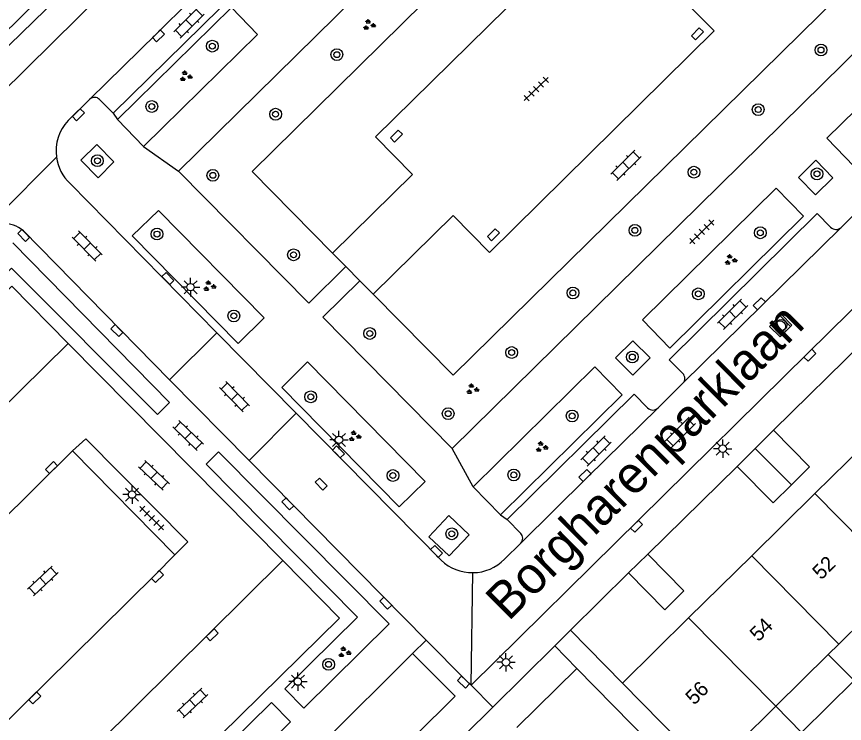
# Model space of a CAD drawing. Extents: x 128000 to 131008, y 398996 to 402500.
# Drawn here: x 129479.5 to 129535.6, y 399295.9 to 399343.7 of the extents above; entities that cross this region are included whole.
import ezdxf

# ---------------------------------------------------------------- set-up
doc = ezdxf.new("R2010")
doc.units = 0
for name, color, linetype in [('gg-afsc-erfafscheiding', 7, 'Continuous'), ('gg-anno-huisnummerreeks BGT', 7, 'Continuous'), ('gg-anno-openbare ruimte label', 7, 'Continuous'), ('gg-bbg-bijgebouw', 7, 'Continuous'), ('gg-bbg-gedigitaliseerde bebouwing', 7, 'Continuous'), ('gg-bbg-hoofdgebouw', 7, 'Continuous'), ('gg-bbg-luifel en loopbrug', 7, 'Continuous'), ('gg-bbg-tussenscheiding', 7, 'Continuous'), ('gg-knt-verharding', 7, 'Continuous'), ('gg-knt-verharding nz', 7, 'Continuous'), ('gt-grn-weggrens', 7, 'Continuous'), ('gt-symb-boom', 7, 'Continuous'), ('gt-symb-groenvak', 7, 'Continuous'), ('gt-symb-klinker verharding', 7, 'Continuous'), ('gt-symb-kolk', 7, 'Continuous'), ('gt-symb-kolk center center', 7, 'Continuous'), ('gt-symb-lichtmast', 7, 'Continuous'), ('gt-symb-rioolschacht', 7, 'Continuous'), ('gt-symb-tegel verharding', 7, 'Continuous')]:
    doc.layers.add(name, color=color, linetype=linetype)

# ---------------------------------------------------------------- blocks, each defined once
blk = doc.blocks.new('gt0-BOOM')
at = {"layer": 'gt-symb-boom'}
for radius in [0.4, 0.2]:
    blk.add_circle((0, 0), radius, dxfattribs=at)
blk = doc.blocks.new('gt0-KOLK')
at = {"layer": 'gt-symb-kolk'}
blk.add_lwpolyline([(0, 0), (0.375, 0), (0.375, 0.4), (-0.375, 0.4), (-0.375, 0), (0, 0)], dxfattribs=at)
blk = doc.blocks.new('gt0-GRVAK')
at = {"layer": 'gt-symb-groenvak'}
for p, q in [((-0.11, 0.189), (-0.228, 0.24)), ((-0.182, 0.153), (0.088, 0.153)), ((-0.091, 0.211), (-0.156, 0.322)), ((-0.047, 0.214), (-0.047, 0.393)), ((-0.004, 0.211), (0.061, 0.322)), ((0.015, 0.189), (0.133, 0.24)), ((0.262, -0.052), (0.197, 0.059)), ((0.305, -0.049), (0.305, 0.13)), ((0.349, -0.052), (0.414, 0.059)), ((-0.245, -0.228), (-0.363, -0.177)), ((-0.318, -0.264), (-0.047, -0.264)), ((-0.226, -0.206), (-0.291, -0.095)), ((-0.183, -0.203), (-0.183, -0.024)), ((-0.139, -0.206), (-0.074, -0.095)), ((-0.12, -0.228), (-0.002, -0.177)), ((0.243, -0.074), (0.125, -0.023)), ((0.17, -0.11), (0.441, -0.11)), ((0.368, -0.074), (0.486, -0.023))]:
    blk.add_line(p, q, dxfattribs=at)
blk = doc.blocks.new('gt0-KL1')
at = {"layer": 'gt-symb-klinker verharding'}
for p, q in [((-1.15, 0.3), (1.15, 0.3)), ((-1, -0.3), (-1, 0.3)), ((-0.5, 0.3), (-0.5, 0.45)), ((0, -0.3), (0, 0.3)), ((0.5, 0.3), (0.5, 0.45)), ((1, -0.3), (1, 0.3)), ((-1.15, -0.3), (1.15, -0.3)), ((-0.5, -0.45), (-0.5, -0.3)), ((0.5, -0.45), (0.5, -0.3))]:
    blk.add_line(p, q, dxfattribs=at)
blk = doc.blocks.new('gt0-KOLKCC')
at = {"layer": 'gt-symb-kolk center center'}
blk.add_lwpolyline([(-0.375, 0.2), (0.375, 0.2), (0.375, -0.2), (-0.375, -0.2)], close=True, dxfattribs=at)
blk = doc.blocks.new('gt0-LMAST')
at = {"layer": 'gt-symb-lichtmast'}
for p, q in [((-0.005, 0.246), (-0.005, 0.621)), ((-0.182, 0.173), (-0.447, 0.438)), ((0.172, 0.173), (0.437, 0.438)), ((-0.255, -0.004), (-0.63, -0.004)), ((-0.182, -0.181), (-0.447, -0.446)), ((-0.005, -0.254), (-0.005, -0.629)), ((0.437, -0.446), (0.172, -0.181)), ((0.245, -0.004), (0.62, -0.004))]:
    blk.add_line(p, q, dxfattribs=at)
blk.add_circle((-0.005, -0.004), 0.25, dxfattribs=at)
blk = doc.blocks.new('gt0-RS')
at = {"layer": 'gt-symb-rioolschacht'}
blk.add_lwpolyline([(-0.5, -0.5), (0.5, -0.5), (0.5, 0.5), (-0.5, 0.5)], close=True, dxfattribs=at)
blk.add_circle((0, 0), 0.375, dxfattribs=at)
blk = doc.blocks.new('gt0-TEG1')
at = {"layer": 'gt-symb-tegel verharding'}
for p, q in [((-1.125, 0), (1.125, 0)), ((-0.9, -0.25), (-0.9, 0.25)), ((-0.45, -0.25), (-0.45, 0.25)), ((0, -0.25), (0, 0.25)), ((0.45, -0.25), (0.45, 0.25)), ((0.9, -0.25), (0.9, 0.25))]:
    blk.add_line(p, q, dxfattribs=at)

msp = doc.modelspace()

# ---------------------------------------------------------------- linework, layer by layer
at = {"layer": 'gg-afsc-erfafscheiding'}
for p, q in [((129517.011, 399302.162), (129520.54, 399298.58)), ((129515.955, 399301.118), (129517.45, 399299.58))]:
    msp.add_line(p, q, dxfattribs=at)
at = {"layer": 'gg-bbg-bijgebouw'}
for p, q in [((129529.54, 399314.48), (129530.78, 399315.7)), ((129528.3, 399313.26), (129529.54, 399314.48)), ((129520.952, 399306.055), (129522.248, 399307.315))]:
    msp.add_line(p, q, dxfattribs=at)
for points in [[(129530.78, 399315.7), (129533.22, 399313.22), (129531.98, 399312.005)], [(129531.98, 399312.005), (129530.74, 399310.79), (129528.3, 399313.26)], [(129522.248, 399307.315), (129524.703, 399304.822), (129523.415, 399303.554), (129520.952, 399306.055)]]:
    msp.add_lwpolyline(points, dxfattribs=at)
at = {"layer": 'gg-bbg-gedigitaliseerde bebouwing'}
for p, q in [((129535.194, 399301.226), (129539.468, 399305.432)), ((129534.484, 399300.527), (129535.194, 399301.226)), ((129530.92, 399297.02), (129534.484, 399300.527)), ((129517.45, 399299.58), (129523.98, 399292.95)), ((129520.54, 399298.58), (129526.43, 399292.6)), ((129526.43, 399292.6), (129530.92, 399297.02))]:
    msp.add_line(p, q, dxfattribs=at)
at = {"layer": 'gg-bbg-hoofdgebouw'}
for p, q in [((129478.502, 399342.401), (129480.964, 399344.833)), ((129533.568, 399311.417), (129537.844, 399315.63)), ((129529.298, 399307.21), (129533.568, 399311.417)), ((129525.025, 399302.999), (129529.298, 399307.21)), ((129520.54, 399298.58), (129525.025, 399302.999)), ((129517.45, 399299.58), (129513.39, 399295.585))]:
    msp.add_line(p, q, dxfattribs=at)
at = {"layer": 'gg-bbg-luifel en loopbrug'}
msp.add_lwpolyline([(129530.92, 399297.02), (129532.675, 399295.24), (129536.236, 399298.75), (129534.484, 399300.527)], dxfattribs=at)
at = {"layer": 'gg-bbg-tussenscheiding'}
for p, q in [((129529.54, 399314.48), (129531.98, 399312.005)), ((129533.568, 399311.417), (129539.468, 399305.432)), ((129529.298, 399307.21), (129535.194, 399301.226)), ((129525.025, 399302.999), (129530.92, 399297.02))]:
    msp.add_line(p, q, dxfattribs=at)
at = {"layer": 'gg-knt-verharding'}
for p, q in [((129490.47, 399333.238), (129521.599, 399363.862)), ((129540.141, 399345.104), (129508.994, 399314.472)), ((129484.468, 399338.132), (129482.992, 399336.677)), ((129486.032, 399337.179), (129485.123, 399338.095)), ((129488.107, 399334.925), (129486.344, 399336.737)), ((129483.119, 399332.41), (129493.072, 399322.311)), ((129537.04, 399331.1), (129535.362, 399329.442)), ((129489.862, 399319.115), (129479.963, 399329.198)), ((129500.909, 399327.7), (129501.804, 399326.793)), ((129501.804, 399326.793), (129502.752, 399325.832)), ((129502.752, 399325.832), (129503.646, 399324.926)), ((129489.862, 399319.115), (129493.072, 399322.311)), ((129493.072, 399322.311), (129498.446, 399316.853)), ((129497.542, 399306.881), (129483.002, 399321.59)), ((129530.78, 399315.7), (129536.84, 399321.67)), ((129495.245, 399313.662), (129489.862, 399319.115)), ((129524.635, 399318.888), (129522.95, 399317.214)), ((129520.53, 399318.106), (129512.277, 399309.973)), ((129495.245, 399313.662), (129498.446, 399316.853)), ((129498.446, 399316.853), (129508.253, 399306.899)), ((129483.292, 399314.316), (129490.221, 399307.273)), ((129495.245, 399313.662), (129507.247, 399301.501)), ((129522.248, 399307.315), (129528.3, 399313.26)), ((129512.277, 399309.973), (129510.423, 399311.877)), ((129512.721, 399309.67), (129513.651, 399308.725)), ((129513.657, 399308.066), (129512.549, 399306.966)), ((129517.011, 399302.162), (129520.952, 399306.055)), ((129506.328, 399300.582), (129507.247, 399301.501)), ((129511.752, 399296.963), (129515.955, 399301.118)), ((129498.061, 399292.398), (129506.328, 399300.582))]:
    msp.add_line(p, q, dxfattribs=at)
for points in [[(129474.913, 399335.022), (129508.123, 399367.794), (129522.409, 399381.853)], [(129500.909, 399327.7), (129495.464, 399333.219), (129521.575, 399358.953), (129527.036, 399353.415)], [(129500.909, 399327.7), (129506.31, 399333.024), (129503.805, 399335.577), (129519.039, 399350.547), (129521.548, 399348.024), (129527.036, 399353.415)], [(129489.588, 399352.084), (129473.31, 399336.266), (129472.855, 399336.824)], [(129529.79, 399350.631), (129535.221, 399345.133), (129509.078, 399319.432), (129503.646, 399324.926)], [(129529.79, 399350.631), (129524.293, 399345.243), (129526.751, 399342.745), (129511.527, 399327.742), (129509.072, 399330.244), (129503.646, 399324.926)], [(129493.579, 399346.401), (129494.475, 399345.472), (129486.032, 399337.179)], [(129510.295, 399298.441), (129533.099, 399320.927), (129557.168, 399344.605)], [(129486.344, 399336.737), (129494.054, 399344.324), (129495.82, 399342.509), (129488.107, 399334.925)], [(129544.201, 399341.407), (129536.238, 399333.568), (129534.388, 399335.489), (129542.367, 399343.291)], [(129483.861, 399333.993), (129484.932, 399335.06), (129486.088, 399333.873), (129485.017, 399332.807), (129483.861, 399333.993)], [(129532.476, 399332.829), (129533.641, 399333.981), (129534.792, 399332.796), (129533.626, 399331.644), (129532.476, 399332.829)], [(129501.804, 399326.793), (129499.287, 399324.309), (129490.47, 399333.238)], [(129530.946, 399332.096), (129532.814, 399330.201), (129523.756, 399321.274), (129521.894, 399323.175), (129530.946, 399332.096)], [(129496.259, 399323.323), (129494.506, 399321.583), (129487.332, 399328.863), (129489.106, 399330.594), (129496.259, 399323.323)], [(129534.642, 399329.452), (129533.735, 399330.372), (129523.711, 399320.477), (129524.63, 399319.547)], [(129479.243, 399328.401), (129489.86, 399317.594), (129489.043, 399316.761), (129479.145, 399326.687), (129474.268, 399321.878), (129472.68, 399323.49), (129477.697, 399328.39)], [(129483.002, 399321.59), (129479.18, 399325.467), (129463.115, 399309.592), (129466.878, 399305.755)], [(129508.994, 399314.472), (129500.239, 399323.352), (129502.752, 399325.832)], [(129520.074, 399320.601), (129521.235, 399319.433), (129522.412, 399320.599), (129521.251, 399321.767), (129520.074, 399320.601)], [(129497.465, 399318.594), (129505.412, 399310.519), (129507.182, 399312.243), (129499.214, 399320.329), (129497.465, 399318.594)], [(129510.423, 399311.877), (129518.667, 399319.997), (129520.53, 399318.106)], [(129522.246, 399317.216), (129521.329, 399318.15), (129512.721, 399309.67)], [(129490.221, 399307.273), (129491.097, 399308.16), (129484.181, 399315.122), (129483.292, 399314.316)], [(129497.674, 399298.201), (129498.961, 399296.881), (129504.727, 399302.6), (129493.18, 399314.239), (129492.347, 399313.403), (129502.589, 399303.041), (129497.674, 399298.201)], [(129507.43, 399308.49), (129508.8, 399307.197), (129510.158, 399308.635), (129508.788, 399309.928), (129507.43, 399308.49)], [(129481.469, 399291.002), (129485.245, 399287.134), (129501.363, 399302.98), (129497.542, 399306.881)], [(129507.247, 399301.501), (129509.917, 399298.799), (129510.295, 399298.441)], [(129506.328, 399300.582), (129509.197, 399297.696), (129500.971, 399289.524), (129498.061, 399292.398)], [(129490.842, 399291.439), (129492.139, 399290.131), (129498.048, 399295.971), (129496.765, 399297.275), (129490.842, 399291.439)], [(129502.5, 399287.4), (129502.31, 399287.63), (129511.752, 399296.963)]]:
    msp.add_lwpolyline(points, dxfattribs=at)
for centre, radius, start, end in [((129484.776, 399337.771), 0.474, 43.0121, 130.5217), ((129485.192, 399334.608), 3.02, 136.7516, 187.8529), ((129485.195, 399334.608), 3.023, 187.8464, 226.6366), ((129478.6, 399327.618), 2.087, 49.2154, 134.0019), ((129535.007, 399329.814), 0.514, 224.7671, 313.6415), ((129524.282, 399319.215), 0.481, 317.2232, 43.6462), ((129522.599, 399317.587), 0.512, 226.4571, 313.2173), ((129513.301, 399308.392), 0.483, 317.4586, 43.5847), ((129510.366, 399309.151), 3.089, 270.9048, 314.9664), ((129510.366, 399309.15), 3.087, 226.8105, 270.9086)]:
    msp.add_arc(centre, radius, start, end, dxfattribs=at)
at = {"layer": 'gg-knt-verharding nz'}
for p, q in [((129535.362, 399329.442), (129524.635, 399318.888)), ((129483.292, 399314.316), (129470.723, 399301.896)), ((129497.542, 399306.881), (129481.469, 399291.002))]:
    msp.add_line(p, q, dxfattribs=at)
for points in [[(129493.535, 399347.075), (129488.969, 399342.553), (129484.468, 399338.132)], [(129466.878, 399305.755), (129478.129, 399316.82), (129483.002, 399321.59)], [(129522.95, 399317.214), (129518.144, 399312.498), (129513.657, 399308.066)], [(129477.673, 399294.851), (129488.901, 399305.942), (129490.221, 399307.273)]]:
    msp.add_lwpolyline(points, dxfattribs=at)
at = {"layer": 'gt-grn-weggrens'}
for p, q in [((129486.032, 399337.179), (129486.344, 399336.737)), ((129488.107, 399334.925), (129490.47, 399333.238)), ((129482.2, 399334.195), (129477.15, 399329.119)), ((129510.423, 399311.877), (129508.994, 399314.472)), ((129512.277, 399309.973), (129512.721, 399309.67)), ((129510.295, 399298.441), (129510.415, 399306.063)), ((129517.011, 399302.162), (129515.955, 399301.118)), ((129510.295, 399298.441), (129511.752, 399296.963))]:
    msp.add_line(p, q, dxfattribs=at)

# ---------------------------------------------------------------- block references
at = {"layer": 'gt-symb-boom'}
for p in [(129492.757, 399341.713), (129533.988, 399341.451), (129501.196, 399341.138), (129488.659, 399337.626), (129529.735, 399337.416), (129497.045, 399337.103), (129484.975, 399333.953), (129492.795, 399332.965), (129525.382, 399333.176), (129533.72, 399333.062), (129489.011, 399328.988), (129521.386, 399329.241), (129529.878, 399329.077), (129498.261, 399327.586), (129517.186, 399325.002), (129525.678, 399324.939), (129494.215, 399323.447), (129503.421, 399322.259), (129513.037, 399320.967), (129521.211, 399320.667), (129499.425, 399317.967), (129508.734, 399316.828), (129517.133, 399316.675), (129504.991, 399312.639), (129513.179, 399312.679), (129508.979, 399308.695), (129500.634, 399299.853)]:
    msp.add_blockref('gt0-BOOM', p, dxfattribs=at)
at = {"layer": 'gt-symb-groenvak'}
for p in [(129503.371, 399343.142), (129490.943, 399339.666), (129527.853, 399327.238), (129492.549, 399325.457), (129510.363, 399318.481), (129502.381, 399315.294), (129515.051, 399314.568), (129501.697, 399300.664)]:
    msp.add_blockref('gt0-GRVAK', p, dxfattribs=at)
at = {"layer": 'gt-symb-klinker verharding'}
for p, rotation in [((129491.174, 399343.278), 44.83791901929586), ((129520.77, 399333.644), 44.83791901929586), ((129484.283, 399328.181), -45.36442053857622), ((129527.997, 399323.547), 44.83791902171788), ((129494.265, 399317.982), 134.18964697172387), ((129491.116, 399315.343), -44.10862415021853), ((129524.465, 399315.563), 44.83791901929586), ((129518.758, 399314.308), 44.83791902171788), ((129488.806, 399312.66), -43.37961801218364), ((129481.281, 399305.507), 43.13672087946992), ((129491.414, 399297.237), 43.136720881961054)]:
    msp.add_blockref('gt0-KL1', p, dxfattribs=dict(at, rotation=rotation))
at = {"layer": 'gt-symb-kolk'}
for p, rotation in [((129488.969, 399342.553), -135.2834397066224), ((129483.548, 399337.212), -134.95950829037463), ((129480.122, 399329.035), 134.4327335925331), ((129489.607, 399325.838), -45.36442053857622), ((129529.952, 399324.127), 44.51376743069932), ((129486.436, 399322.592), 134.5948032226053), ((129533.099, 399320.927), -135.4051967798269), ((129501.159, 399314.098), -45.44539991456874), ((129482.006, 399313.039), 44.79754225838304), ((129518.144, 399312.498), 44.432733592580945), ((129498.015, 399310.864), 134.59480322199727), ((129521.355, 399309.342), -135.40519677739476), ((129507.802, 399307.358), -45.405196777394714), ((129488.901, 399305.942), -135.32415936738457), ((129504.645, 399304.136), 134.67584063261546), ((129492.606, 399301.993), -135.2834397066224), ((129509.917, 399298.799), 136.53940290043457), ((129480.585, 399297.724), -135.40519677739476)]:
    msp.add_blockref('gt0-KOLK', p, dxfattribs=dict(at, rotation=rotation))
at = {"layer": 'gt-symb-kolk center center'}
for p, rotation in [((129525.616, 399342.542), -134.07558656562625), ((129505.228, 399335.624), 44.51376743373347), ((129511.8, 399328.942), 44.51376743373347), ((129500.128, 399312.06), -45.405196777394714)]:
    msp.add_blockref('gt0-KOLKCC', p, dxfattribs=dict(at, rotation=rotation))
at = {"layer": 'gt-symb-lichtmast'}
for p in [(129491.289, 399325.395), (129501.344, 399315.054), (129527.334, 399314.462), (129487.324, 399311.35), (129512.655, 399299.995), (129498.56, 399298.69)]:
    msp.add_blockref('gt0-LMAST', p, dxfattribs=at)
at = {"layer": 'gt-symb-rioolschacht'}
for p, rotation in [((129531.214, 399322.736), -134.83791901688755), ((129531.302, 399322.835), 44.594803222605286)]:
    msp.add_blockref('gt0-RS', p, dxfattribs=dict(at, rotation=rotation))
at = {"layer": 'gt-symb-tegel verharding'}
for p, rotation in [((129514.699, 399338.809), 44.10862415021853), ((129525.917, 399329.141), 43.946589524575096), ((129488.657, 399309.754), -44.67584063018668)]:
    msp.add_blockref('gt0-TEG1', p, dxfattribs=dict(at, rotation=rotation))

# ---------------------------------------------------------------- texts
at = {"layer": 'gg-anno-huisnummerreeks BGT'}
for s, p in [('52', (129534.002, 399305.527)), ('54', (129529.754, 399301.34)), ('56', (129525.401, 399297.051))]:
    msp.add_text(s, height=1, rotation=44.6, dxfattribs=at).set_placement(p)
at = {"layer": 'gg-anno-openbare ruimte label'}
msp.add_text('Borgharenparklaan', height=2.5, rotation=44.8, dxfattribs=at).set_placement((129512.82, 399302.716))

doc.saveas('drawing.dxf')
